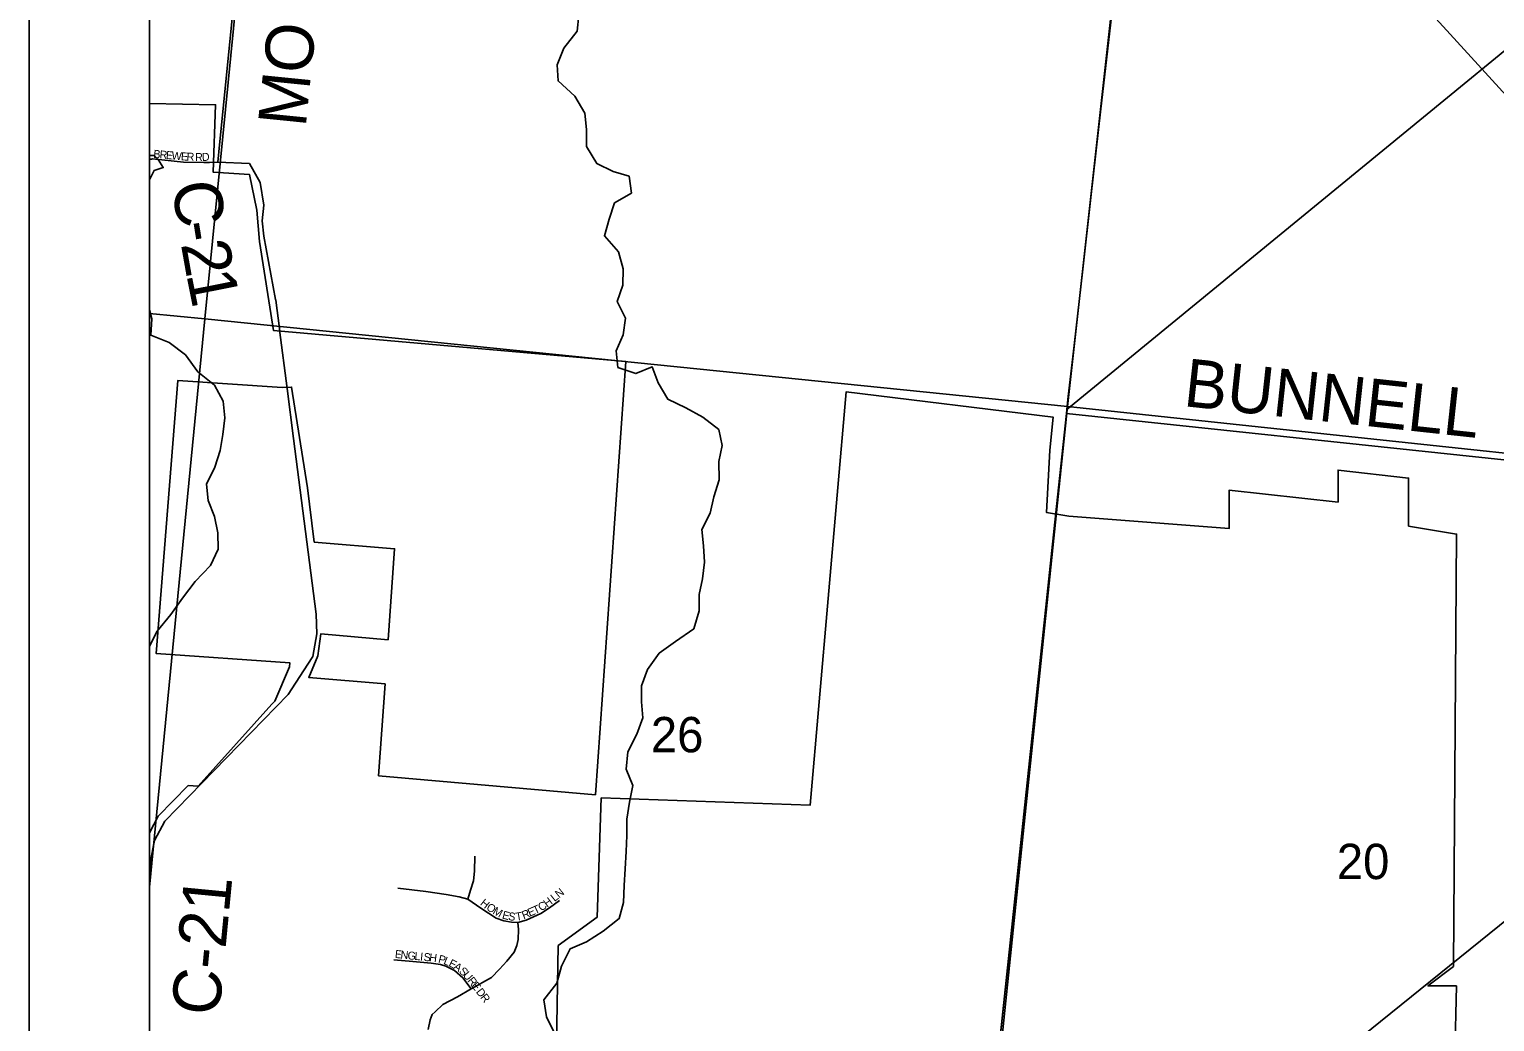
# Model space of a CAD drawing. Extents: x 0 to 34, y -4 to 22.
# Drawn here: x 2 to 3.221, y 18.437 to 19.263 of the extents above; entities that cross this region are included whole.
import ezdxf

# ---------------------------------------------------------------- set-up
doc = ezdxf.new("R2010")
doc.units = 0
for name, color, linetype in [('GM_X_City_Street', 7, 'Continuous'), ('GM_X_City_Street_Text', 7, 'Continuous'), ('GM_X_Corporation', 7, 'Continuous'), ('GM_X_County_Road', 7, 'Continuous'), ('GM_X_County_Road_Text', 7, 'Continuous'), ('GM_X_Minor_River', 7, 'Continuous'), ('GM_X_Rail_Line', 7, 'Continuous'), ('GM_X_Section', 7, 'Continuous'), ('GM_X_Section_Text', 7, 'Continuous'), ('GM_X_State_Route', 7, 'Continuous'), ('GM_X_Township', 7, 'Continuous'), ('GM_X_Township_Road', 7, 'Continuous'), ('GM_X_Township_Road_Text', 7, 'Continuous'), ('GM_X_Township_Subdivision', 7, 'Continuous'), ('GM_X_Township_Subdivision_Text', 7, 'Continuous'), ('SH_Data', 7, 'Continuous'), ('SN_P_Text', 7, 'Continuous')]:
    doc.layers.add(name, color=color, linetype=linetype)

msp = doc.modelspace()

# ---------------------------------------------------------------- linework, layer by layer
at = {"layer": 'GM_X_City_Street'}
for points in [[(2.1018, 19.1553), (2.1027, 19.1554), (2.1283, 19.1527), (2.1454, 19.1523), (2.1502, 19.1525)], [(2.2147, 18.9643), (2.2084, 19.0131)]]:
    msp.add_lwpolyline(points, dxfattribs=at)
at = {"layer": 'GM_X_Corporation'}
msp.add_lwpolyline([(2.1, 19.2015), (2.1, 19.1583), (2.104, 19.1581), (2.1072, 19.1549), (2.1116, 19.1482), (2.104, 19.1458), (2.1, 19.1381), (2.1, 18.5941), (2.1074, 18.6079), (2.1324, 18.6336), (2.1406, 18.6329), (2.2021, 18.7012), (2.2044, 18.7038), (2.2166, 18.7324), (2.217, 18.7358), (2.1056, 18.7436), (2.1238, 18.9709), (2.2105, 18.9649), (2.2185, 18.9654), (2.2318, 18.8815), (2.2334, 18.8679), (2.2373, 18.8363), (2.3042, 18.8308), (2.2989, 18.7549), (2.2427, 18.7598), (2.2404, 18.7416), (2.2328, 18.7236), (2.2963, 18.7181), (2.291, 18.6417), (2.4716, 18.6259), (2.4969, 18.9866), (2.2033, 19.0126), (2.1918, 19.0867), (2.1894, 19.1127), (2.1835, 19.1423), (2.1531, 19.1444), (2.1552, 19.2005)], close=True, dxfattribs=at)
msp.add_lwpolyline([(3.3793, 18.4047), (3.1873, 18.408), (3.1887, 18.4667), (3.165, 18.4667), (3.1862, 18.4829), (3.1889, 18.8429), (3.1489, 18.8496), (3.1489, 18.8896), (3.0902, 18.8962), (3.0902, 18.8696), (2.9995, 18.8796), (2.9995, 18.8476), (2.866, 18.858), (2.8473, 18.8608), (2.85, 18.9128), (2.8529, 18.9403), (2.6804, 18.9614), (2.6503, 18.6171), (2.4764, 18.6232), (2.4729, 18.5238), (2.4405, 18.5003), (2.4368, 18.2868), (2.1, 18.3167), (2.1, 14.8755)], dxfattribs=at)
at = {"layer": 'GM_X_County_Road'}
msp.add_line((2.1, 19.1552), (2.1018, 19.1553), dxfattribs=at)
for points in [[(2.2084, 19.0131), (2.2083, 19.0142), (2.2053, 19.0377), (2.2051, 19.0384), (2.1953, 19.091), (2.194, 19.1038), (2.1953, 19.1169), (2.1923, 19.1357), (2.1833, 19.1517), (2.1571, 19.1528), (2.1585, 19.167), (2.2136, 19.7187)], [(2.1502, 19.1525), (2.1571, 19.1528)], [(2.2201, 18.9225), (2.2147, 18.9643)], [(2.1, 18.5611), (2.1008, 18.5694), (2.1042, 18.5878), (2.1128, 18.6039), (2.2157, 18.7094), (2.2284, 18.7292), (2.2362, 18.7411), (2.2396, 18.76), (2.2389, 18.7763), (2.2201, 18.9225)]]:
    msp.add_lwpolyline(points, dxfattribs=at)
at = {"layer": 'GM_X_Minor_River'}
for points in [[(2.4577, 19.275), (2.4564, 19.2617), (2.4452, 19.2475), (2.4398, 19.2338), (2.4404, 19.2204), (2.4543, 19.2076), (2.4628, 19.1934), (2.4641, 19.1798), (2.4641, 19.1658), (2.4727, 19.1517), (2.4863, 19.145), (2.4996, 19.1409), (2.5015, 19.127), (2.4874, 19.1187), (2.4831, 19.1051), (2.4791, 19.0914), (2.4908, 19.078), (2.4946, 19.0639), (2.4943, 19.0502), (2.4898, 19.0366), (2.4967, 19.0229), (2.4946, 19.009), (2.4887, 18.9956), (2.4903, 18.9817), (2.5052, 18.9766), (2.5189, 18.9822), (2.5239, 18.9688), (2.5319, 18.9552), (2.5469, 18.9482), (2.561, 18.9402), (2.5744, 18.93), (2.577, 18.9166), (2.5744, 18.9033), (2.5746, 18.888), (2.5701, 18.8741), (2.5672, 18.8604), (2.5602, 18.8468), (2.5616, 18.8331), (2.5624, 18.8195), (2.5608, 18.8058), (2.5581, 18.7925), (2.5581, 18.7791), (2.5535, 18.7641), (2.5383, 18.7534), (2.5247, 18.7437), (2.5148, 18.7301), (2.5098, 18.7167), (2.5098, 18.7033), (2.5111, 18.6899), (2.506, 18.6763), (2.4985, 18.6616), (2.4972, 18.6471), (2.5028, 18.6335), (2.4999, 18.6198), (2.4977, 18.6056), (2.4977, 18.592), (2.4972, 18.5786), (2.4964, 18.5642), (2.4956, 18.5502), (2.4948, 18.5361), (2.4913, 18.5227), (2.478, 18.5122), (2.4641, 18.5034), (2.4505, 18.4975), (2.4433, 18.4831), (2.4393, 18.4689)], [(2.1, 19.0297), (2.1021, 19.0221), (2.1013, 19.0085), (2.1165, 19.0026), (2.1301, 18.9921), (2.1405, 18.9782), (2.1542, 18.967), (2.1616, 18.9536), (2.163, 18.9399), (2.1611, 18.926), (2.159, 18.9126), (2.1544, 18.8987), (2.1475, 18.8845), (2.1491, 18.8709), (2.1542, 18.8575), (2.1571, 18.8441), (2.1574, 18.8305), (2.151, 18.8168), (2.1381, 18.8034), (2.1277, 18.7895), (2.1178, 18.7761), (2.1064, 18.7622), (2.1, 18.7495)], [(2.4393, 18.4689), (2.4286, 18.455), (2.4307, 18.441), (2.4374, 18.4274)]]:
    msp.add_lwpolyline(points, dxfattribs=at)
at = {"layer": 'GM_X_Rail_Line'}
for points in [[(2.9301, 19.5367), (3.1834, 19.2594), (3.5184, 18.8927)], [(2.1, 17.6084), (2.4728, 17.9094), (2.86, 18.223), (2.9616, 18.3049), (3.2245, 18.5171), (3.2653, 18.55), (3.2976, 18.5746), (3.3352, 18.5997), (3.3833, 18.6272), (3.4462, 18.657), (3.4593, 18.6625)]]:
    msp.add_lwpolyline(points, dxfattribs=at)
at = {"layer": 'GM_X_Section'}
for points in [[(2.1, 19.7347), (2.1, 19.0266), (2.1461, 19.0221), (2.2154, 19.7225)], [(2.2154, 19.7225), (2.9432, 19.6541), (2.8648, 18.9493), (2.1461, 19.0221)], [(2.9432, 19.6541), (3.6409, 19.5822), (3.5731, 18.8738), (2.8648, 18.9493)], [(2.1, 19.0266), (2.1, 18.549), (2.1461, 19.0221)], [(2.1, 18.549), (2.1, 18.2958), (2.7895, 18.224), (2.8648, 18.9493), (2.1461, 19.0221)], [(2.8648, 18.9493), (3.5731, 18.8738), (3.4973, 18.1562), (2.7895, 18.224)]]:
    msp.add_lwpolyline(points, close=True, dxfattribs=at)
at = {"layer": 'GM_X_State_Route'}
for points in [[(2.8654, 18.9574), (2.8703, 19.0001), (2.8775, 19.0636), (2.8843, 19.1233), (2.8926, 19.1972), (2.9005, 19.2667), (2.907, 19.3262), (2.9136, 19.3875), (2.9208, 19.4513), (2.9264, 19.5057), (2.9323, 19.5635), (2.9392, 19.6262), (2.9455, 19.687), (2.9514, 19.7427), (2.959, 19.8121), (2.964, 19.8572), (2.9655, 19.8709)], [(2.8556, 18.8659), (2.8638, 18.9434), (2.8642, 18.9467), (2.8654, 18.9574)], [(2.8459, 18.7743), (2.8556, 18.8659)], [(2.7995, 18.3378), (2.8459, 18.7743)]]:
    msp.add_lwpolyline(points, dxfattribs=at)
at = {"layer": 'GM_X_Township'}
msp.add_lwpolyline([(3.6368, 19.5801), (2.8642, 18.9467), (2.8638, 18.9434), (2.7811, 18.165), (2.778, 18.1407), (2.7751, 18.1254), (2.7535, 18.0128), (2.7535, 17.9886), (2.7555, 17.9661), (2.7568, 17.9519), (2.7262, 17.5043), (2.984, 17.4791), (3.3356, 17.4496)], dxfattribs=at)
at = {"layer": 'GM_X_Township_Road'}
for points in [[(2.8638, 18.9434), (3.2153, 18.9061), (3.2153, 18.9061)], [(3.2153, 18.9061), (3.4403, 18.8822)]]:
    msp.add_lwpolyline(points, dxfattribs=at)
at = {"layer": 'GM_X_Township_Subdivision'}
for points in [[(2.3652, 18.539), (2.3676, 18.5463), (2.3699, 18.5541), (2.3708, 18.5621), (2.3712, 18.5748)], [(2.307, 18.5482), (2.3303, 18.5452), (2.3471, 18.5429), (2.358, 18.5409), (2.3652, 18.539), (2.3761, 18.5313), (2.3889, 18.5232), (2.3953, 18.5209), (2.4017, 18.5198), (2.4069, 18.5194), (2.4139, 18.5213), (2.426, 18.5271), (2.4333, 18.5318), (2.4416, 18.5379)], [(2.3321, 18.4304), (2.3338, 18.4385), (2.3355, 18.4429), (2.338, 18.4451), (2.3444, 18.4513), (2.3566, 18.4577), (2.368, 18.4641), (2.385, 18.4738), (2.3916, 18.4805), (2.3978, 18.4874), (2.4039, 18.4949), (2.4061, 18.5002), (2.4072, 18.5052), (2.4075, 18.5136), (2.4069, 18.5194)], [(2.3037, 18.4883), (2.3194, 18.487), (2.3348, 18.4855), (2.3424, 18.4844), (2.3469, 18.483), (2.3541, 18.4795), (2.3612, 18.4734), (2.368, 18.4641)]]:
    msp.add_lwpolyline(points, dxfattribs=at)
at = {"layer": 'SH_Data'}
for p, q in [((2, 21), (2, 14)), ((2.1, 20.9), (2.1, 14.1))]:
    msp.add_line(p, q, dxfattribs=at)
at = {"layer": 'SN_P_Text'}
msp.add_lwpolyline([(8.9, 14.1), (8.9, 20.9), (2.1, 20.9), (2.1, 14.1)], close=True, dxfattribs=at)

# ---------------------------------------------------------------- texts
at = {"layer": 'GM_X_City_Street_Text'}
for s, rotation, p in [('B', 354.722, (2.1031, 19.1564)), ('R', 354.6978, (2.1083, 19.1559)), ('E', 354.7332, (2.1136, 19.1554)), ('W', 354.7127, (2.1183, 19.155)), ('E', 356.4117, (2.1261, 19.1543)), ('R', 357.9858, (2.1309, 19.154)), ('R', 358.4668, (2.138, 19.1537)), ('D', 3.0022, (2.1439, 19.1536))]:
    msp.add_text(s, height=0.00667, rotation=rotation, dxfattribs=at).set_placement(p)
at = {"layer": 'GM_X_County_Road_Text'}
for s, rotation, p in [('MONTGOMERY RD', 84.2816, (2.2302, 19.1811)), ('C', 278.2637, (2.1186, 19.1347)), ('-', 279.1245, (2.1235, 19.1016)), ('2', 280.097, (2.1262, 19.0846)), ('1', 281.2052, (2.1307, 19.0595)), ('C-21', 84.4936, (2.158, 18.441))]:
    msp.add_text(s, height=0.04, rotation=rotation, dxfattribs=at).set_placement(p)
at = {"layer": 'GM_X_Section_Text'}
for s, p in [('26', (2.5177, 18.6612)), ('20', (3.0891, 18.5556))]:
    msp.add_text(s, height=0.02944, rotation=0, dxfattribs=at).set_placement(p)
at = {"layer": 'GM_X_Township_Road_Text'}
msp.add_text('BUNNELL', height=0.04, rotation=353.8061, dxfattribs=at).set_placement((2.9606, 18.9496))
at = {"layer": 'GM_X_Township_Subdivision_Text'}
for s, rotation, p in [('L', 38.6666, (2.4375, 18.5365)), ('N', 38.6666, (2.4412, 18.5395)), ('H', 321.1012, (2.375, 18.5346)), ('O', 326.4845, (2.3801, 18.5306)), ('M', 331.096, (2.3855, 18.527)), ('E', 345.4636, (2.3934, 18.5229)), ('R', 22.3361, (2.4118, 18.5221)), ('E', 23.4418, (2.4168, 18.5242)), ('T', 24.9699, (2.4213, 18.5261)), ('C', 33.0874, (2.4264, 18.5286)), ('H', 37.0586, (2.4313, 18.5318)), ('S', 351.3204, (2.3986, 18.5216)), ('T', 9.4439, (2.4056, 18.5209)), ('E', 354.4444, (2.3043, 18.49)), ('N', 354.4395, (2.309, 18.4895)), ('G', 354.4395, (2.3148, 18.4889)), ('L', 354.4444, (2.3206, 18.4884)), ('I', 354.4416, (2.3253, 18.4879)), ('S', 354.4172, (2.3282, 18.4876)), ('H', 352.7015, (2.3328, 18.4872)), ('P', 345.7849, (2.3402, 18.4862)), ('L', 337.4831, (2.3445, 18.4851)), ('E', 332.7631, (2.3487, 18.4834)), ('A', 325.5523, (2.3527, 18.4813)), ('S', 318.8475, (2.3574, 18.4781)), ('U', 311.5972, (2.3607, 18.4752)), ('R', 308.0454, (2.3646, 18.4709)), ('E', 307.482, (2.3678, 18.4668)), ('D', 307.4993, (2.3717, 18.4616)), ('R', 307.517, (2.3753, 18.457))]:
    msp.add_text(s, height=0.00667, rotation=rotation, dxfattribs=at).set_placement(p)

doc.saveas('drawing.dxf')
